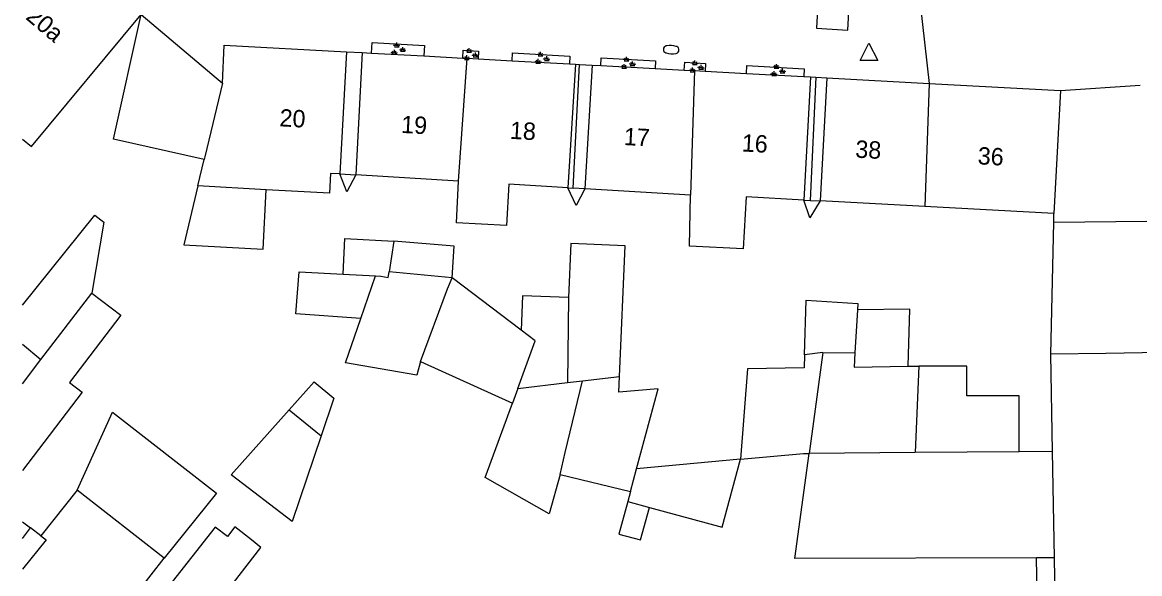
# Model space of a CAD drawing. Extents: x 132998 to 136004, y 396998 to 398512.
# Drawn here: x 133000 to 133064.4, y 398358.1 to 398389.8 of the extents above; entities that cross this region are included whole.
import ezdxf

# ---------------------------------------------------------------- set-up
doc = ezdxf.new("R2010")
doc.units = 0
for name, color, linetype in [('gg-afsc-erfafscheiding', 7, 'Continuous'), ('gg-anno-huisnummerreeks BGT', 7, 'Continuous'), ('gg-bbg-bijgebouw', 7, 'Continuous'), ('gg-bbg-gedigitaliseerde bebouwing', 7, 'Continuous'), ('gg-bbg-gedigitaliseerde bebouwing onder overbouw', 7, 'Continuous'), ('gg-bbg-gedigitaliseerde bijgebouw', 7, 'Continuous'), ('gg-bbg-gedigitaliseerde overbouw', 7, 'Continuous'), ('gg-bbg-hoofdgebouw', 7, 'Continuous'), ('gg-bbg-luifel en loopbrug', 7, 'Continuous'), ('gg-bbg-pand overbouw', 7, 'Continuous'), ('gg-bbg-tussenscheiding', 7, 'Continuous'), ('gg-bbg-tussenscheiding niveau 01', 7, 'Continuous'), ('gg-knt-verharding', 7, 'Continuous'), ('gt-grn-weggrens', 7, 'Continuous'), ('gt-symb-brandkraan', 7, 'Continuous'), ('gt-symb-groenvak', 7, 'Continuous'), ('gt-symb-waterafsluiter', 7, 'Continuous')]:
    doc.layers.add(name, color=color, linetype=linetype)

# ---------------------------------------------------------------- blocks, each defined once
blk = doc.blocks.new('gt0-GRVAK')
at = {"layer": 'gt-symb-groenvak'}
for p, q in [((-0.11, 0.189), (-0.228, 0.24)), ((-0.182, 0.153), (0.088, 0.153)), ((-0.091, 0.211), (-0.156, 0.322)), ((-0.047, 0.214), (-0.047, 0.393)), ((-0.004, 0.211), (0.061, 0.322)), ((0.015, 0.189), (0.133, 0.24)), ((0.262, -0.052), (0.197, 0.059)), ((0.305, -0.049), (0.305, 0.13)), ((0.349, -0.052), (0.414, 0.059)), ((-0.245, -0.228), (-0.363, -0.177)), ((-0.318, -0.264), (-0.047, -0.264)), ((-0.226, -0.206), (-0.291, -0.095)), ((-0.183, -0.203), (-0.183, -0.024)), ((-0.139, -0.206), (-0.074, -0.095)), ((-0.12, -0.228), (-0.002, -0.177)), ((0.243, -0.074), (0.125, -0.023)), ((0.17, -0.11), (0.441, -0.11)), ((0.368, -0.074), (0.486, -0.023))]:
    blk.add_line(p, q, dxfattribs=at)
blk = doc.blocks.new('gt0-WAFSL')
at = {"layer": 'gt-symb-waterafsluiter'}
for p, q in [((-0.5, -0.333), (0, 0.667)), ((0, 0.667), (0.5, -0.333)), ((0.5, -0.333), (-0.5, -0.333))]:
    blk.add_line(p, q, dxfattribs=at)
blk = doc.blocks.new('gt0-BR')
at = {"layer": 'gt-symb-brandkraan'}
for centre, radius, start, end in [((-0.244, 0), 0.206, 107.56694, 252.43307), ((0.599, -2.664), 3, 106.89205, 107.56694), ((0, -0.691), 0.938, 73.10799, 106.89205), ((-0.599, -2.664), 3, 72.43309, 73.10799), ((0.244, 0), 0.206, 287.56695, 72.43309), ((0.599, 2.664), 3, 252.43307, 253.10797), ((0, 0.691), 0.938, 253.10797, 286.89206), ((-0.599, 2.664), 3, 286.89206, 287.56695)]:
    blk.add_arc(centre, radius, start, end, dxfattribs=at)

msp = doc.modelspace()

# ---------------------------------------------------------------- linework, layer by layer
at = {"layer": 'gg-afsc-erfafscheiding'}
for points in [[(133019.2, 398381.039), (133018.684, 398380.068), (133018.289, 398381.094)], [(133032.389, 398380.242), (133031.892, 398379.268), (133031.423, 398380.301)], [(133045.945, 398379.541), (133045.365, 398378.57), (133045.017, 398379.591)]]:
    msp.add_lwpolyline(points, dxfattribs=at)
at = {"layer": 'gg-bbg-bijgebouw'}
msp.add_line((133006.845, 398390.284), (133011.52, 398386.33), dxfattribs=at)
at = {"layer": 'gg-bbg-gedigitaliseerde bebouwing'}
for p, q in [((133000.521, 398382.668), (133006.845, 398390.284)), ((133000, 398383.101), (133000.521, 398382.668)), ((133010.11, 398380.402), (133010.472, 398381.926)), ((133018.289, 398381.094), (133017.75, 398381.126)), ((133025.128, 398380.681), (133019.2, 398381.039)), ((133014.051, 398380.188), (133010.11, 398380.402)), ((133031.423, 398380.301), (133028.023, 398380.506)), ((133038.49, 398379.874), (133032.389, 398380.242)), ((133051.974, 398379.216), (133045.945, 398379.541)), ((133059.417, 398378.813), (133051.974, 398379.216)), ((133059.235, 398370.715), (133059.405, 398378.293)), ((133059.405, 398378.293), (133059.417, 398378.813)), ((133000, 398369.013), (133001.07, 398370.408)), ((133003.165, 398362.879), (133001.058, 398360.247)), ((133008.168, 398358.96), (133003.165, 398362.879)), ((133000, 398361.061), (133000.468, 398360.701))]:
    msp.add_line(p, q, dxfattribs=at)
for points in [[(133017.75, 398381.126), (133017.688, 398379.99), (133014.051, 398380.188)], [(133028.023, 398380.506), (133027.893, 398378.127), (133024.997, 398378.285), (133025.128, 398380.681)], [(133045.017, 398379.591), (133041.684, 398379.772), (133041.522, 398376.776), (133038.433, 398376.943), (133038.49, 398379.874)], [(133004.006, 398374.236), (133005.682, 398372.951), (133002.715, 398369.082), (133003.455, 398368.515), (133000, 398364.005)], [(133013.194, 398360.016), (133012.243, 398360.761), (133011.808, 398360.206), (133011.105, 398360.757), (133006.864, 398355.344)], [(133008.679, 398353.052), (133013.731, 398359.583), (133013.194, 398360.016)], [(133006.864, 398355.344), (133005.917, 398356.086), (133008.168, 398358.96)]]:
    msp.add_lwpolyline(points, dxfattribs=at)
at = {"layer": 'gg-bbg-gedigitaliseerde bebouwing onder overbouw'}
for p, q in [((133018.668, 398388.137), (133018.289, 398381.094)), ((133019.579, 398388.088), (133019.2, 398381.039)), ((133031.852, 398387.42), (133031.423, 398380.301)), ((133032.818, 398387.368), (133032.389, 398380.242)), ((133045.399, 398386.683), (133045.017, 398379.591)), ((133046.327, 398386.633), (133045.945, 398379.541)), ((133000, 398360.103), (133000.468, 398360.701))]:
    msp.add_line(p, q, dxfattribs=at)
msp.add_lwpolyline([(133001.058, 398360.247), (133001.364, 398360.011), (133000, 398358.325)], dxfattribs=at)
at = {"layer": 'gg-bbg-gedigitaliseerde bijgebouw'}
for p, q in [((133021.39, 398377.215), (133021.124, 398375.451)), ((133018.47, 398375.324), (133020.337, 398375.227)), ((133028.724, 398372.102), (133024.747, 398375.114)), ((133048.107, 398373.266), (133047.957, 398370.789)), ((133000, 398371.295), (133001.07, 398370.408)), ((133059.336, 398365.103), (133059.235, 398370.715)), ((133022.942, 398370.295), (133028.229, 398367.894)), ((133051.02, 398370.014), (133051.627, 398370.023)), ((133051.627, 398370.023), (133051.43, 398365.042)), ((133015.375, 398367.503), (133017.205, 398366.001)), ((133057.422, 398365.088), (133051.43, 398365.042)), ((133059.336, 398365.103), (133057.422, 398365.088)), ((133041.359, 398364.656), (133035.373, 398364.102)), ((133030.969, 398363.787), (133035.025, 398362.811)), ((133035.025, 398362.811), (133034.867, 398362.224)), ((133034.867, 398362.224), (133036.116, 398361.887)), ((133059.445, 398358.987), (133058.418, 398358.983)), ((133059.566, 398352.23), (133059.445, 398358.987))]:
    msp.add_line(p, q, dxfattribs=at)
for points in [[(133010.472, 398381.926), (133005.258, 398383.099), (133006.845, 398390.284)], [(133000, 398373.545), (133004.178, 398378.719), (133004.701, 398378.327), (133004.006, 398374.236)], [(133024.747, 398375.114), (133024.872, 398376.944), (133021.39, 398377.215)], [(133034.4, 398369.431), (133034.719, 398376.947), (133031.585, 398377.08), (133031.453, 398373.969)], [(133019.502, 398372.766), (133015.754, 398373.03), (133015.941, 398375.456), (133018.47, 398375.324)], [(133020.337, 398375.227), (133020.642, 398375.211), (133021.074, 398375.122), (133021.124, 398375.451)], [(133031.453, 398373.969), (133028.808, 398374.082), (133028.724, 398372.102)], [(133045.05, 398370.676), (133045.139, 398373.819), (133048.129, 398373.638), (133048.107, 398373.266)], [(133022.942, 398370.295), (133022.728, 398369.495), (133018.61, 398370.215), (133019.502, 398372.766)], [(133045.05, 398370.676), (133045.028, 398369.919), (133041.76, 398369.868), (133041.359, 398364.656)], [(133047.957, 398370.789), (133047.907, 398369.965), (133051.02, 398370.014)], [(133035.373, 398364.102), (133036.617, 398368.711), (133034.361, 398368.517), (133034.4, 398369.431)], [(133017.205, 398366.001), (133015.534, 398361.08), (133012.033, 398363.755), (133015.375, 398367.503)], [(133030.969, 398363.787), (133030.35, 398361.518), (133026.657, 398363.616), (133028.229, 398367.894)], [(133041.359, 398364.656), (133045.002, 398364.993), (133045.319, 398364.994)], [(133058.418, 398358.983), (133044.491, 398358.936), (133045.319, 398364.994)], [(133036.116, 398361.887), (133040.307, 398360.756), (133041.359, 398364.656)]]:
    msp.add_lwpolyline(points, dxfattribs=at)
at = {"layer": 'gg-bbg-gedigitaliseerde overbouw'}
for p, q in [((133018.289, 398381.094), (133019.2, 398381.039)), ((133031.423, 398380.301), (133031.717, 398380.283)), ((133032.389, 398380.242), (133031.717, 398380.283)), ((133045.017, 398379.591), (133045.374, 398379.572)), ((133045.374, 398379.572), (133045.945, 398379.541)), ((133001.058, 398360.247), (133000.468, 398360.701))]:
    msp.add_line(p, q, dxfattribs=at)
at = {"layer": 'gg-bbg-hoofdgebouw'}
for p, q in [((133019.579, 398388.088), (133020.117, 398388.059)), ((133020.117, 398388.059), (133023.131, 398387.895)), ((133023.131, 398387.895), (133025.373, 398387.773)), ((133025.373, 398387.773), (133025.612, 398387.76)), ((133025.612, 398387.76), (133026.246, 398387.725)), ((133026.246, 398387.725), (133028.209, 398387.618)), ((133028.209, 398387.618), (133031.512, 398387.439)), ((133031.512, 398387.439), (133031.852, 398387.42)), ((133032.818, 398387.368), (133033.32, 398387.341)), ((133033.32, 398387.341), (133036.443, 398387.171)), ((133036.443, 398387.171), (133038.127, 398387.079)), ((133038.127, 398387.079), (133038.716, 398387.047)), ((133038.716, 398387.047), (133039.32, 398387.014)), ((133039.32, 398387.014), (133041.712, 398386.884)), ((133041.712, 398386.884), (133045.015, 398386.704)), ((133045.015, 398386.704), (133045.399, 398386.683)), ((133046.327, 398386.633), (133052.227, 398386.312)), ((133052.227, 398386.312), (133059.8, 398385.9)), ((133059.8, 398385.9), (133064.38, 398386.2))]:
    msp.add_line(p, q, dxfattribs=at)
msp.add_lwpolyline([(133011.52, 398386.33), (133011.63, 398388.52), (133018.668, 398388.137)], dxfattribs=at)
at = {"layer": 'gg-bbg-luifel en loopbrug'}
for points in [[(133010.11, 398380.402), (133009.301, 398377.003), (133013.865, 398376.755), (133014.051, 398380.188)], [(133018.47, 398375.324), (133018.581, 398377.368), (133021.39, 398377.215)], [(133051.02, 398370.014), (133051.113, 398373.313), (133048.107, 398373.266)], [(133057.422, 398365.088), (133057.422, 398368.312), (133054.394, 398368.312), (133054.394, 398370.023), (133051.627, 398370.023)], [(133015.375, 398367.503), (133016.81, 398369.113), (133017.945, 398368.182), (133017.205, 398366.001)], [(133003.165, 398362.879), (133005.184, 398367.377), (133011.187, 398362.705), (133008.168, 398358.96)], [(133034.867, 398362.224), (133034.36, 398360.346), (133035.609, 398360.009), (133036.116, 398361.887)], [(133063.529, 398352.23), (133063.672, 398344.277), (133058.681, 398344.277), (133058.418, 398358.983)]]:
    msp.add_lwpolyline(points, dxfattribs=at)
at = {"layer": 'gg-bbg-pand overbouw'}
for p, q in [((133018.668, 398388.137), (133019.579, 398388.088)), ((133031.852, 398387.42), (133032.093, 398387.407)), ((133032.093, 398387.407), (133032.818, 398387.368)), ((133045.399, 398386.683), (133045.696, 398386.667)), ((133045.696, 398386.667), (133046.327, 398386.633))]:
    msp.add_line(p, q, dxfattribs=at)
at = {"layer": 'gg-bbg-tussenscheiding'}
for p, q in [((133025.128, 398380.681), (133025.612, 398387.76)), ((133038.716, 398387.047), (133038.49, 398379.874)), ((133011.52, 398386.33), (133010.509, 398382.082)), ((133052.227, 398386.312), (133051.974, 398379.216)), ((133059.8, 398385.9), (133059.417, 398378.813)), ((133010.509, 398382.082), (133010.472, 398381.926)), ((133019.502, 398372.766), (133020.337, 398375.227)), ((133024.747, 398375.114), (133021.124, 398375.451)), ((133001.07, 398370.408), (133004.006, 398374.236)), ((133031.453, 398373.969), (133031.392, 398369.079)), ((133046.113, 398370.801), (133045.05, 398370.676)), ((133046.113, 398370.801), (133045.319, 398364.994)), ((133046.113, 398370.801), (133047.957, 398370.789)), ((133032.267, 398369.181), (133034.4, 398369.431)), ((133028.54, 398368.745), (133028.229, 398367.894)), ((133028.54, 398368.745), (133031.392, 398369.079)), ((133031.392, 398369.079), (133032.267, 398369.181)), ((133051.43, 398365.042), (133045.319, 398364.994)), ((133059.445, 398358.987), (133059.336, 398365.103)), ((133035.025, 398362.811), (133035.373, 398364.102))]:
    msp.add_line(p, q, dxfattribs=at)
for points in [[(133090.408, 398378.443), (133071.907, 398378.428), (133059.405, 398378.293)], [(133022.942, 398370.295), (133024.492, 398374.471), (133024.747, 398375.114)], [(133028.54, 398368.745), (133029.542, 398371.483), (133028.724, 398372.102)], [(133065.552, 398370.801), (133062.414, 398370.759), (133059.235, 398370.715)], [(133030.969, 398363.787), (133031.274, 398365.055), (133032.267, 398369.181)]]:
    msp.add_lwpolyline(points, dxfattribs=at)
at = {"layer": 'gg-bbg-tussenscheiding niveau 01'}
for p, q in [((133031.717, 398380.283), (133032.093, 398387.407)), ((133045.696, 398386.667), (133045.374, 398379.572))]:
    msp.add_line(p, q, dxfattribs=at)
at = {"layer": 'gg-knt-verharding'}
for points in [[(133045.74, 398389.49), (133047.537, 398389.385), (133047.642, 398391.182), (133045.845, 398391.287), (133045.74, 398389.49)], [(133020.117, 398388.059), (133020.15, 398388.658), (133023.164, 398388.494), (133023.131, 398387.895)], [(133025.373, 398387.773), (133025.397, 398388.222), (133026.271, 398388.174), (133026.246, 398387.725)], [(133028.209, 398387.618), (133028.233, 398388.068), (133031.536, 398387.888), (133031.512, 398387.439)], [(133033.32, 398387.341), (133033.344, 398387.789), (133036.467, 398387.62), (133036.443, 398387.171)], [(133038.127, 398387.079), (133038.151, 398387.528), (133039.344, 398387.463), (133039.32, 398387.014)], [(133041.712, 398386.884), (133041.736, 398387.333), (133045.04, 398387.153), (133045.015, 398386.704)]]:
    msp.add_lwpolyline(points, dxfattribs=at)
at = {"layer": 'gt-grn-weggrens'}
msp.add_line((133051.709, 398390.886), (133052.227, 398386.312), dxfattribs=at)

# ---------------------------------------------------------------- block references
at = {"layer": 'gt-symb-brandkraan', "rotation": -3.3832876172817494}
msp.add_blockref('gt0-BR', (133037.372, 398388.254), dxfattribs=at)
at = {"layer": 'gt-symb-groenvak'}
for p in [(133021.609, 398388.27), (133025.789, 398387.955), (133029.898, 398387.745), (133034.845, 398387.452), (133038.786, 398387.242), (133043.482, 398387.033)]:
    msp.add_blockref('gt0-GRVAK', p, dxfattribs=at)
at = {"layer": 'gt-symb-waterafsluiter'}
msp.add_blockref('gt0-WAFSL', (133048.765, 398387.962), dxfattribs=at)

# ---------------------------------------------------------------- texts
at = {"layer": 'gg-anno-huisnummerreeks BGT'}
for s, rotation, p in [('20a', 319.8, (133000.141, 398390.058)), ('20', 356.9, (133014.795, 398383.841)), ('19', 356.9, (133021.801, 398383.461)), ('18', 356.9, (133028.067, 398383.12)), ('17', 356.9, (133034.625, 398382.763)), ('16', 356.9, (133041.421, 398382.393)), ('38', 356.9, (133047.959, 398382.038)), ('36', 356.9, (133055.011, 398381.654))]:
    msp.add_text(s, height=1, rotation=rotation, dxfattribs=at).set_placement(p)

doc.saveas('drawing.dxf')
